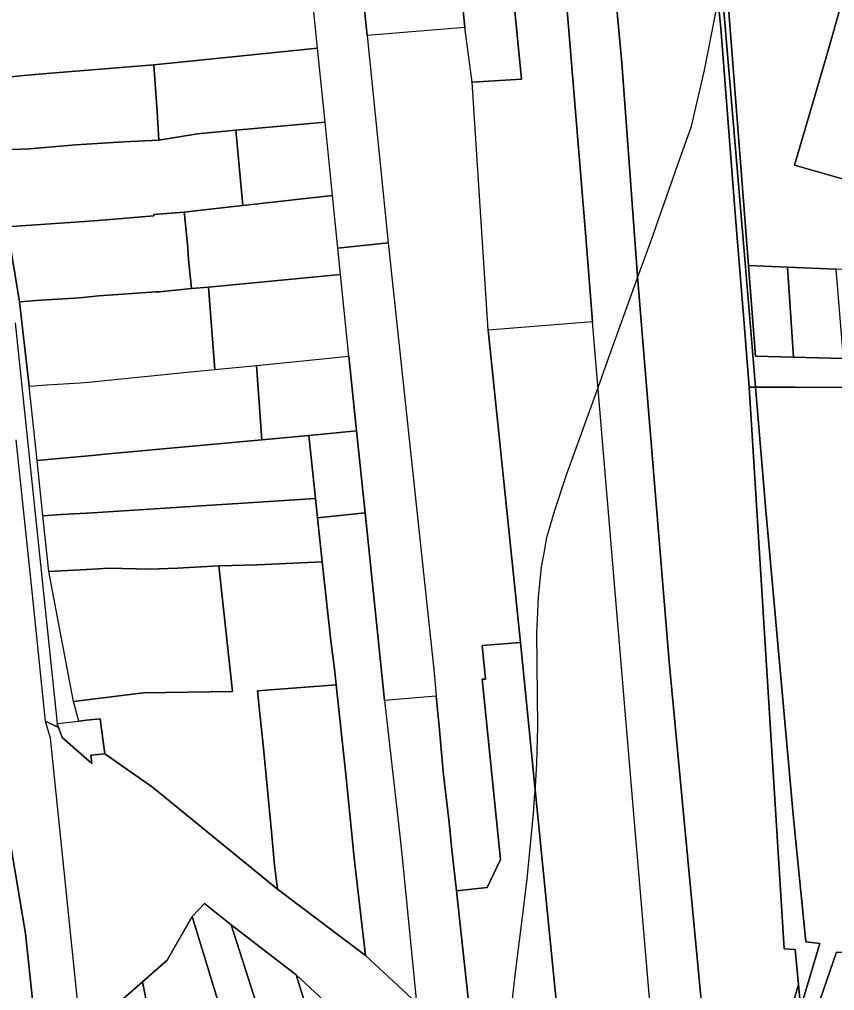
# Model space of a CAD drawing. Extents: x -521939 to -516426, y -1197857 to -1189551.
# Drawn here: x -519284.7 to -519137.7, y -1192115.4 to -1191940.2 of the extents above; entities that cross this region are included whole.
import ezdxf

# ---------------------------------------------------------------- set-up
doc = ezdxf.new("R2010")
doc.units = 0
for name, color, linetype in [('95560013', 7, 'Continuous'), ('95590013', 7, 'Continuous'), ('95610013', 7, 'Continuous'), ('95640013', 7, 'Continuous'), ('95660013', 7, 'Continuous')]:
    doc.layers.add(name, color=color, linetype=linetype)

msp = doc.modelspace()

# ---------------------------------------------------------------- linework, layer by layer
at = {"layer": '95560013'}
for points in [[(-519191.35, -1191880.2), (-519196.06, -1191840.09), (-519187.09, -1191839.8), (-519182.7, -1191879.3), (-519179.25, -1191913.69), (-519176.07, -1191948.05), (-519173.15, -1191987.29), (-519167.48, -1192056.13), (-519165.11, -1192081.61), (-519157.63, -1192160.22), (-519159.22, -1192165.64), (-519166.26, -1192159.46), (-519170.13, -1192127.36), (-519173.98, -1192082.14), (-519181.33, -1191994.8), (-519182.47, -1191980.22), (-519183.11, -1191972.15), (-519187.89, -1191914.5), (-519188.13, -1191912.11)], [(-519144.18, -1192114.28), (-519157.63, -1192160.22), (-519165.11, -1192081.61), (-519167.48, -1192056.13), (-519173.15, -1191987.29), (-519176.07, -1191948.05), (-519179.25, -1191913.69), (-519182.7, -1191879.3), (-519187.09, -1191839.8), (-519175.58, -1191838.62), (-519172.72, -1191863.37), (-519166.74, -1191862.69), (-519166.19, -1191867.57), (-519165.19, -1191876.73), (-519164.9, -1191879.38), (-519161.31, -1191909.45), (-519160.59, -1191916.77), (-519158.47, -1191938.79), (-519158.18, -1191941.83), (-519155.53, -1191975.95), (-519153.99, -1191995.08), (-519153.05, -1192006.54), (-519146.75, -1192107.87), (-519144.75, -1192107.98)], [(-519194.16, -1191951.03), (-519197.86, -1191912.88), (-519188.13, -1191912.11), (-519187.89, -1191914.5), (-519183.11, -1191972.15), (-519182.47, -1191980.22), (-519181.33, -1191994.8), (-519200.17, -1191996.3), (-519203.05, -1191951.53)]]:
    msp.add_lwpolyline(points, close=True, dxfattribs=at)
for points in [[(-519181.33, -1191994.8), (-519200.17, -1191996.3)], [(-519170.13, -1192127.36), (-519173.98, -1192082.14), (-519181.33, -1191994.8)], [(-519200.17, -1191996.3), (-519194.32, -1192052.61)], [(-519194.32, -1192052.61), (-519185.23, -1192143.73)]]:
    msp.add_lwpolyline(points, dxfattribs=at)
at = {"layer": '95590013'}
for points in [[(-519229.97, -1191867.44), (-519212.44, -1191865.96), (-519211.07, -1191878.32), (-519207.12, -1191913.82), (-519204.35, -1191941.66), (-519221.97, -1191943.13), (-519224.95, -1191914.89)], [(-519207.12, -1191913.82), (-519197.86, -1191912.88), (-519194.16, -1191951.03), (-519203.05, -1191951.53), (-519204.35, -1191941.66)], [(-519227.27, -1191981.46), (-519228.24, -1191971.99), (-519229.59, -1191958.76), (-519230.95, -1191945.43), (-519232.47, -1191930.51), (-519233.98, -1191915.7), (-519224.95, -1191914.89), (-519221.97, -1191943.13), (-519218.19, -1191980.52)], [(-519223.91, -1192014.46), (-519225.28, -1192000.99), (-519226.79, -1191986.22), (-519227.27, -1191981.46), (-519218.19, -1191980.52), (-519209.92, -1192058.06), (-519209.52, -1192062.32), (-519218.87, -1192063.09), (-519220.08, -1192051.35), (-519222.38, -1192029.22)], [(-519240.97, -1192016.05), (-519241.98, -1192002.64), (-519225.28, -1192000.99), (-519223.91, -1192014.46), (-519232.53, -1192015.27)], [(-519231.31, -1192026.66), (-519232.53, -1192015.27), (-519223.91, -1192014.46), (-519222.38, -1192029.22), (-519230.94, -1192030.13)], [(-519246.31, -1192061.43), (-519248.78, -1192038.81), (-519241.75, -1192038.61), (-519230.08, -1192038.06), (-519228.55, -1192052.31), (-519227.83, -1192057.82), (-519227.57, -1192060.28), (-519241.77, -1192061.36), (-519241.46, -1192064.26), (-519240.64, -1192072.3), (-519239.28, -1192086.78), (-519238.69, -1192092.75), (-519238.16, -1192097.11), (-519260.74, -1192078.72), (-519269.35, -1192072.68), (-519270.14, -1192066.39), (-519272.62, -1192066.65), (-519274.02, -1192066.8), (-519275, -1192063.24), (-519273.06, -1192063), (-519262.37, -1192061.7)], [(-519221.4, -1192249.52), (-519248.6, -1192253.76), (-519256.86, -1192188.66), (-519260.98, -1192156.12), (-519265.95, -1192116.8), (-519262.54, -1192113.84), (-519259.12, -1192130.89), (-519252.86, -1192150.95), (-519240.59, -1192189.02), (-519228.14, -1192227.08)]]:
    msp.add_lwpolyline(points, close=True, dxfattribs=at)
for points in [[(-519204.35, -1191941.66), (-519221.97, -1191943.13)], [(-519221.97, -1191943.13), (-519218.19, -1191980.52)], [(-519203.05, -1191951.53), (-519204.35, -1191941.66)], [(-519230.95, -1191945.43), (-519260.49, -1191948.42)], [(-519229.59, -1191958.76), (-519230.95, -1191945.43)], [(-519260.49, -1191948.42), (-519259.91, -1191956.9), (-519259.56, -1191961.98)], [(-519200.17, -1191996.3), (-519203.05, -1191951.53)], [(-519245.66, -1191960.22), (-519229.59, -1191958.76)], [(-519229.59, -1191958.76), (-519245.66, -1191960.22)], [(-519228.24, -1191971.99), (-519229.59, -1191958.76)], [(-519252.63, -1191960.86), (-519245.66, -1191960.22)], [(-519245.66, -1191960.22), (-519244.42, -1191973.81)], [(-519259.56, -1191961.98), (-519252.63, -1191960.86)], [(-519244.42, -1191973.81), (-519228.24, -1191971.99)], [(-519228.24, -1191971.99), (-519244.42, -1191973.81)], [(-519227.27, -1191981.46), (-519228.24, -1191971.99)], [(-519251.38, -1191974.59), (-519255.01, -1191975.02)], [(-519244.42, -1191973.81), (-519251.38, -1191974.59)], [(-519255.01, -1191975.02), (-519254.91, -1191976), (-519254.37, -1191981.47), (-519254.2, -1191983.5), (-519253.66, -1191988.79)], [(-519226.79, -1191986.22), (-519227.27, -1191981.46)], [(-519218.19, -1191980.52), (-519209.92, -1192058.06), (-519209.52, -1192062.32)], [(-519250.62, -1191988.51), (-519226.79, -1191986.22)], [(-519226.79, -1191986.22), (-519250.62, -1191988.51)], [(-519225.28, -1192000.99), (-519226.79, -1191986.22)], [(-519253.66, -1191988.79), (-519250.62, -1191988.51)], [(-519250.62, -1191988.51), (-519249.5, -1192003.39)], [(-519194.32, -1192052.61), (-519200.17, -1191996.3)], [(-519241.98, -1192002.64), (-519225.28, -1192000.99)], [(-519249.5, -1192003.39), (-519241.98, -1192002.64)], [(-519205.88, -1192097.38), (-519200.32, -1192096.78), (-519197.94, -1192091.78), (-519201.23, -1192059.25), (-519200.65, -1192059.22), (-519201.26, -1192053.17), (-519194.32, -1192052.61)], [(-519209.52, -1192062.32), (-519209.02, -1192067.72), (-519208.63, -1192071.84), (-519208.21, -1192076.5), (-519207.25, -1192084.57), (-519206.71, -1192090.03), (-519205.88, -1192097.38)]]:
    msp.add_lwpolyline(points, dxfattribs=at)
at = {"layer": '95610013'}
for points in [[(-519194.23, -1192338.74), (-519196.39, -1192326.89), (-519197.4, -1192294.73), (-519207.7, -1192256.07), (-519219.02, -1192217.71), (-519230.9, -1192176.29), (-519242.55, -1192138.03), (-519253.56, -1192102.06), (-519251.34, -1192099.69), (-519246.52, -1192103.57), (-519239.98, -1192123.96), (-519238.27, -1192129.68), (-519234.87, -1192140.38), (-519221.44, -1192182.59), (-519210.62, -1192216.33), (-519195.52, -1192270.07), (-519187.98, -1192306.42), (-519186.53, -1192323.9), (-519183.95, -1192337.51), (-519185.2, -1192337.66)], [(-519221.4, -1192249.52), (-519228.14, -1192227.08), (-519240.59, -1192189.02), (-519252.86, -1192150.95), (-519259.12, -1192130.89), (-519262.54, -1192113.84), (-519258.05, -1192109.92), (-519253.56, -1192102.06), (-519242.55, -1192138.03), (-519230.9, -1192176.29), (-519219.02, -1192217.71), (-519207.7, -1192256.07), (-519197.4, -1192294.73), (-519196.39, -1192326.89), (-519203.38, -1192325.77), (-519214.49, -1192248.39), (-519217.77, -1192248.91)]]:
    msp.add_lwpolyline(points, close=True, dxfattribs=at)
at = {"layer": '95640013'}
for points in [[(-519108.87, -1192006.62), (-519144.71, -1192006.55), (-519153.05, -1192006.54), (-519153.99, -1191995.08), (-519155.53, -1191975.95), (-519158.18, -1191941.83), (-519158.47, -1191938.79), (-519150.81, -1191918.35), (-519144.59, -1191901.37), (-519150.4, -1191844.3), (-519151.07, -1191838.56), (-519142.33, -1191837.99), (-519135.37, -1191837.97)], [(-519131.75, -1191903.51), (-519144.24, -1191904.77), (-519156.71, -1191938.83), (-519153.19, -1191984.64), (-519151.93, -1192000.97), (-519145.07, -1192001.16), (-519136.09, -1192001.4)], [(-519230.95, -1191945.43), (-519232.47, -1191930.51)], [(-519260.49, -1191948.42), (-519230.95, -1191945.43)], [(-519260.49, -1191948.42), (-519274.57, -1191949.58)], [(-519274.57, -1191949.58), (-519260.49, -1191948.42)], [(-519259.56, -1191961.98), (-519259.91, -1191956.9), (-519260.49, -1191948.42)], [(-519274.57, -1191949.58), (-519278.34, -1191949.87), (-519284.02, -1191950.36), (-519291.32, -1191951.11)], [(-519284.02, -1191950.36), (-519278.34, -1191949.87), (-519274.57, -1191949.58)], [(-519291.32, -1191951.11), (-519284.02, -1191950.36)], [(-519245.66, -1191960.22), (-519252.63, -1191960.86)], [(-519244.42, -1191973.81), (-519245.66, -1191960.22)], [(-519265.87, -1191962.33), (-519274.55, -1191962.84), (-519282.87, -1191963.56), (-519289.23, -1191963.78)], [(-519274.55, -1191962.84), (-519265.87, -1191962.33)], [(-519259.56, -1191961.98), (-519265.87, -1191962.33)], [(-519265.87, -1191962.33), (-519259.56, -1191961.98)], [(-519252.63, -1191960.86), (-519259.56, -1191961.98)], [(-519289.23, -1191963.78), (-519282.87, -1191963.56)], [(-519282.87, -1191963.56), (-519274.55, -1191962.84)], [(-519255.01, -1191975.02), (-519251.38, -1191974.59)], [(-519251.38, -1191974.59), (-519244.42, -1191973.81)], [(-519255.01, -1191975.02), (-519260.51, -1191975.43), (-519260.5, -1191975.68), (-519271.27, -1191976.54)], [(-519271.27, -1191976.54), (-519260.5, -1191975.68)], [(-519260.5, -1191975.68), (-519260.51, -1191975.43), (-519255.01, -1191975.02)], [(-519254.2, -1191983.5), (-519254.37, -1191981.47), (-519254.91, -1191976), (-519255.01, -1191975.02)], [(-519271.27, -1191976.54), (-519281.78, -1191977.26), (-519286.95, -1191977.61)], [(-519286.95, -1191977.61), (-519281.78, -1191977.26)], [(-519286.95, -1191977.61), (-519284.71, -1191991.14)], [(-519284.71, -1191991.14), (-519286.95, -1191977.61)], [(-519281.78, -1191977.26), (-519271.27, -1191976.54)], [(-519253.66, -1191988.79), (-519254.2, -1191983.5)], [(-519253.66, -1191988.79), (-519259.45, -1191989.35), (-519260.11, -1191989.39)], [(-519260.11, -1191989.39), (-519259.45, -1191989.35), (-519253.66, -1191988.79)], [(-519250.62, -1191988.51), (-519253.66, -1191988.79)], [(-519249.5, -1192003.39), (-519250.62, -1191988.51)], [(-519270.43, -1191990.1), (-519273.29, -1191990.39), (-519274.78, -1191990.49), (-519280.87, -1191990.89), (-519284.71, -1191991.14)], [(-519284.71, -1191991.14), (-519280.87, -1191990.89), (-519274.78, -1191990.49), (-519273.29, -1191990.39)], [(-519273.29, -1191990.39), (-519270.43, -1191990.1)], [(-519260.11, -1191989.39), (-519270.43, -1191990.1)], [(-519270.43, -1191990.1), (-519260.11, -1191989.39)], [(-519284.71, -1191991.14), (-519282.99, -1192006.36)], [(-519282.99, -1192006.36), (-519284.71, -1191991.14)], [(-519285.48, -1191994.93), (-519277.9, -1192067.2), (-519277.78, -1192067.9), (-519280.02, -1192066.78), (-519282.55, -1192042.3), (-519285.33, -1192016.07)], [(-519285.48, -1191994.93), (-519277.9, -1192067.2)], [(-519273.77, -1192005.75), (-519272.28, -1192005.65), (-519253.26, -1192003.76)], [(-519253.26, -1192003.76), (-519249.5, -1192003.39)], [(-519282.99, -1192006.36), (-519279.86, -1192006.15), (-519273.77, -1192005.75)], [(-519281.56, -1192019.78), (-519282.99, -1192006.36)], [(-519280.02, -1192066.78), (-519282.55, -1192042.3), (-519285.33, -1192016.07)], [(-519280.49, -1192029.76), (-519281.56, -1192019.78)], [(-519279.42, -1192039.81), (-519280.49, -1192029.76)], [(-519275, -1192063.24), (-519279.42, -1192039.81)], [(-519194.32, -1192052.61), (-519201.26, -1192053.17)], [(-519201.26, -1192053.17), (-519200.65, -1192059.22)], [(-519185.23, -1192143.73), (-519194.32, -1192052.61)], [(-519200.65, -1192059.22), (-519201.23, -1192059.25), (-519197.94, -1192091.78)], [(-519209.52, -1192062.32), (-519218.87, -1192063.09)], [(-519208.63, -1192071.84), (-519209.02, -1192067.72), (-519209.52, -1192062.32)], [(-519274.02, -1192066.8), (-519275, -1192063.24)], [(-519218.87, -1192063.09), (-519216.34, -1192085.34), (-519215.72, -1192090.79)], [(-519273.53, -1192124.17), (-519279.1, -1192069.86), (-519280.02, -1192066.78), (-519277.78, -1192067.9), (-519277.9, -1192067.2), (-519277.03, -1192069.78), (-519271.64, -1192074.45), (-519271.83, -1192072.94), (-519269.35, -1192072.68), (-519260.74, -1192078.72), (-519238.16, -1192097.11), (-519222.29, -1192109.06), (-519213.07, -1192117.6)], [(-519279.1, -1192069.86), (-519280.02, -1192066.78)], [(-519277.9, -1192067.2), (-519274.02, -1192066.8)], [(-519273.53, -1192124.17), (-519279.1, -1192069.86)], [(-519208.21, -1192076.5), (-519208.63, -1192071.84)], [(-519207.25, -1192084.57), (-519208.21, -1192076.5)], [(-519287.33, -1192083.23), (-519283.62, -1192105.11)], [(-519283.62, -1192105.11), (-519287.33, -1192083.23)], [(-519205.88, -1192097.38), (-519206.71, -1192090.03), (-519207.25, -1192084.57)], [(-519215.72, -1192090.79), (-519213.07, -1192117.6)], [(-519197.94, -1192091.78), (-519200.32, -1192096.78), (-519205.88, -1192097.38)], [(-519205.88, -1192097.38), (-519202.6, -1192127.31)], [(-519202.6, -1192127.31), (-519205.88, -1192097.38)], [(-519221.44, -1192124.92), (-519234.78, -1192112.54), (-519246.52, -1192103.57), (-519251.34, -1192099.69), (-519253.56, -1192102.06), (-519258.05, -1192109.92), (-519262.54, -1192113.84), (-519265.95, -1192116.8)], [(-519283.62, -1192105.11), (-519272.72, -1192208.59)], [(-519272.72, -1192208.59), (-519283.62, -1192105.11)]]:
    msp.add_lwpolyline(points, dxfattribs=at)
for points in [[(-519144.87, -1191966.49), (-519139.24, -1191947.29), (-519130.04, -1191914.95), (-519134.6, -1191913.68), (-519131.75, -1191903.51), (-519131.31, -1191901.93), (-519127.38, -1191903.07), (-519124.06, -1191902.74), (-519124.41, -1191903.94), (-519114.58, -1191906.8), (-519127.11, -1191950.78), (-519132.69, -1191970.01)], [(-519156.71, -1191938.83), (-519144.24, -1191904.77), (-519131.75, -1191903.51), (-519134.6, -1191913.68), (-519130.04, -1191914.95), (-519139.24, -1191947.29), (-519144.87, -1191966.49), (-519132.69, -1191970.01), (-519127.11, -1191950.78), (-519114.58, -1191906.8), (-519113.89, -1191907.07), (-519114, -1191909.73), (-519117.55, -1191923.3), (-519114.87, -1191923.35), (-519114.84, -1191927.94), (-519115.4, -1191933.05), (-519111.15, -1191934.89), (-519110, -1191980.69), (-519109.78, -1191986.38), (-519137.45, -1191985.27), (-519146.15, -1191984.92), (-519153.19, -1191984.64)], [(-519153.19, -1191984.64), (-519146.15, -1191984.92), (-519145.07, -1192001.16), (-519151.93, -1192000.97)], [(-519145.07, -1192001.16), (-519146.15, -1191984.92), (-519137.45, -1191985.27), (-519136.09, -1192001.4)], [(-519268.66, -1192018.59), (-519271.58, -1192018.86), (-519278.31, -1192019.48), (-519281.56, -1192019.78), (-519282.99, -1192006.36), (-519279.86, -1192006.15), (-519273.77, -1192005.75), (-519272.28, -1192005.65), (-519253.26, -1192003.76), (-519249.5, -1192003.39), (-519241.98, -1192002.64), (-519240.97, -1192016.05)], [(-519144.75, -1192107.98), (-519146.75, -1192107.87), (-519153.05, -1192006.54), (-519144.71, -1192006.55), (-519108.87, -1192006.62), (-519104.55, -1192006.62), (-519103.14, -1192070.79), (-519107.93, -1192110.21), (-519109.43, -1192110.15), (-519110.25, -1192110.14), (-519119.25, -1192109.59), (-519127.81, -1192109.02), (-519135.69, -1192108.53), (-519137.32, -1192108.5), (-519143.17, -1192125.35), (-519144.18, -1192114.28)], [(-519280.49, -1192029.76), (-519281.56, -1192019.78), (-519278.31, -1192019.48), (-519271.58, -1192018.86), (-519268.66, -1192018.59), (-519240.97, -1192016.05), (-519232.53, -1192015.27), (-519231.31, -1192026.66), (-519271.55, -1192029.2), (-519277.14, -1192029.55)], [(-519280.49, -1192029.76), (-519277.14, -1192029.55), (-519271.55, -1192029.2), (-519231.31, -1192026.66), (-519230.94, -1192030.13), (-519230.08, -1192038.06), (-519241.75, -1192038.61), (-519248.78, -1192038.81), (-519256.22, -1192039.23), (-519261.29, -1192039.4), (-519263.63, -1192039.34), (-519268.79, -1192039.22), (-519270.43, -1192039.34), (-519275.97, -1192039.63), (-519279.42, -1192039.81)], [(-519224.91, -1192085.38), (-519225.84, -1192076.41), (-519227.57, -1192060.28), (-519227.83, -1192057.82), (-519228.55, -1192052.31), (-519230.08, -1192038.06), (-519230.94, -1192030.13), (-519222.38, -1192029.22), (-519220.08, -1192051.35), (-519218.87, -1192063.09), (-519216.34, -1192085.34), (-519215.72, -1192090.79), (-519213.07, -1192117.6), (-519222.29, -1192109.06), (-519224.31, -1192091.54)], [(-519279.42, -1192039.81), (-519275.97, -1192039.63), (-519270.43, -1192039.34), (-519268.79, -1192039.22), (-519263.63, -1192039.34), (-519261.29, -1192039.4), (-519256.22, -1192039.23), (-519248.78, -1192038.81), (-519246.31, -1192061.43), (-519262.37, -1192061.7), (-519273.06, -1192063), (-519275, -1192063.24)], [(-519239.28, -1192086.78), (-519240.64, -1192072.3), (-519241.46, -1192064.26), (-519241.77, -1192061.36), (-519227.57, -1192060.28), (-519225.84, -1192076.41), (-519224.91, -1192085.38), (-519224.31, -1192091.54), (-519222.29, -1192109.06), (-519238.16, -1192097.11), (-519238.69, -1192092.75)], [(-519277.9, -1192067.2), (-519274.02, -1192066.8), (-519272.62, -1192066.65), (-519270.14, -1192066.39), (-519269.35, -1192072.68), (-519271.83, -1192072.94), (-519271.64, -1192074.45), (-519277.03, -1192069.78)], [(-519239.98, -1192123.96), (-519246.52, -1192103.57), (-519234.78, -1192112.54), (-519232.01, -1192121.44), (-519230.19, -1192127.28), (-519228.73, -1192131.6), (-519229.06, -1192131.7), (-519227.13, -1192137.93), (-519234.87, -1192140.38), (-519238.27, -1192129.68)], [(-519143.17, -1192125.35), (-519137.32, -1192108.5), (-519135.69, -1192108.53), (-519131.74, -1192152.36), (-519129.99, -1192173.19), (-519126.58, -1192197.51), (-519137.98, -1192187.52), (-519140.24, -1192153.07), (-519143.06, -1192126.59)], [(-519220.03, -1192157.25), (-519226.64, -1192137.77), (-519227.13, -1192137.93), (-519229.06, -1192131.7), (-519228.73, -1192131.6), (-519230.19, -1192127.28), (-519232.01, -1192121.44), (-519234.78, -1192112.54), (-519221.44, -1192124.92), (-519220.1, -1192129.04), (-519216.79, -1192139.7), (-519215.04, -1192145.29), (-519213.98, -1192148.45), (-519212.85, -1192151.81), (-519211.96, -1192154.59)], [(-519143.17, -1192125.35), (-519154.78, -1192169.89), (-519156.92, -1192167.65), (-519157.63, -1192160.22), (-519144.18, -1192114.28)]]:
    msp.add_lwpolyline(points, close=True, dxfattribs=at)
at = {"layer": '95660013'}
for points in [[(-519143.79, -1192118.6), (-519140.31, -1192106.89), (-519142.83, -1192106.6), (-519144.88, -1192086.1), (-519145.06, -1192084.3), (-519150.05, -1192028.78), (-519151.93, -1192006.54), (-519152.48, -1192000), (-519153.75, -1191984.88), (-519157.74, -1191937.27), (-519158.03, -1191933.77), (-519159.3, -1191919.26), (-519166.37, -1191838.28), (-519168.97, -1191838.49), (-519169.03, -1191837.95), (-519178.29, -1191838.9), (-519187.09, -1191839.8), (-519196.06, -1191840.09), (-519195.99, -1191840.68), (-519201.17, -1191841.1), (-519201.37, -1191840.5), (-519202.4, -1191837.35), (-519202.79, -1191835.92)], [(-519195.83, -1192117.44), (-519195.24, -1192112.12), (-519193.81, -1192100.7), (-519193.13, -1192095.22), (-519191.95, -1192083.48), (-519191.71, -1192079.77), (-519191.7, -1192079.6), (-519191.37, -1192074.38), (-519191.19, -1192067.87), (-519191.37, -1192050.85), (-519191.2, -1192047.16), (-519191.07, -1192044.45), (-519190.54, -1192038.99), (-519190.08, -1192036.51), (-519189.55, -1192033.65), (-519188.14, -1192028.72), (-519186.03, -1192022.39), (-519180.34, -1192006.61), (-519177.95, -1192000), (-519173.19, -1191986.81), (-519170.77, -1191980.13), (-519165.93, -1191966.39), (-519163.49, -1191959.47), (-519161.14, -1191949.38), (-519158.51, -1191936.17)], [(-519195.83, -1192117.44), (-519195.24, -1192112.12), (-519193.81, -1192100.7), (-519193.13, -1192095.22), (-519191.95, -1192083.48), (-519191.71, -1192079.77), (-519191.7, -1192079.6), (-519191.37, -1192074.38), (-519191.19, -1192067.87), (-519191.37, -1192050.85), (-519191.2, -1192047.16), (-519191.07, -1192044.45), (-519190.54, -1192038.99), (-519190.08, -1192036.51), (-519189.55, -1192033.65), (-519188.14, -1192028.72), (-519186.03, -1192022.39), (-519180.34, -1192006.61), (-519177.95, -1192000), (-519173.19, -1191986.81), (-519170.77, -1191980.13), (-519165.93, -1191966.39), (-519163.49, -1191959.47), (-519161.14, -1191949.38), (-519158.51, -1191936.17)], [(-519157.74, -1191937.27), (-519153.75, -1191984.88), (-519152.48, -1192000), (-519151.93, -1192006.54), (-519150.05, -1192028.78), (-519145.06, -1192084.3), (-519144.88, -1192086.1), (-519142.83, -1192106.6), (-519140.31, -1192106.89), (-519143.79, -1192118.6)]]:
    msp.add_lwpolyline(points, dxfattribs=at)

doc.saveas('drawing.dxf')
